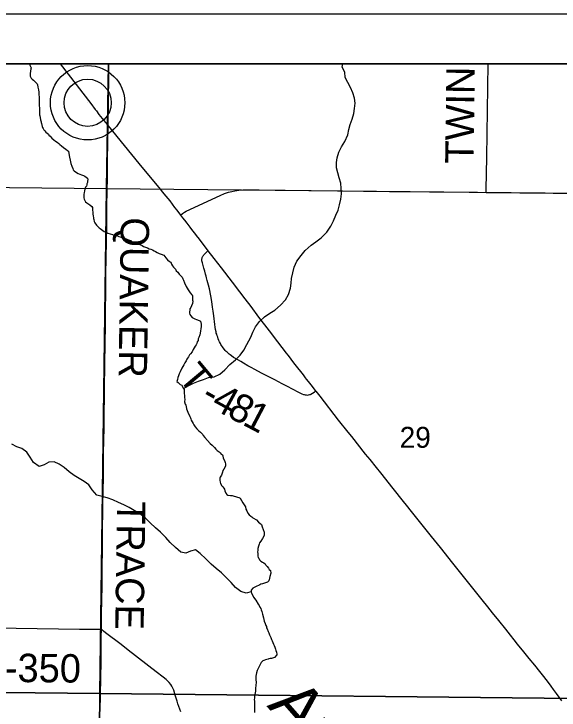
# Model space of a CAD drawing. Extents: x -8.8 to 41.4, y 0 to 34.6.
# Drawn here: x -4.589 to -3.499, y 19.608 to 21 of the extents above; entities that cross this region are included whole.
import ezdxf

# ---------------------------------------------------------------- set-up
doc = ezdxf.new("R2010")
doc.units = 0
for name, color, linetype in [('GM_X_Corporation', 7, 'Continuous'), ('GM_X_County_Road', 7, 'Continuous'), ('GM_X_Major_River_Text', 7, 'Continuous'), ('GM_X_Minor_River', 7, 'Continuous'), ('GM_X_Minor_River_Text', 7, 'Continuous'), ('GM_X_Section_Text', 7, 'Continuous'), ('GM_X_State_Route', 7, 'Continuous'), ('GM_X_Township_Road', 7, 'Continuous'), ('GM_X_Township_Road_Text', 7, 'Continuous'), ('GM_X_Township_Text', 7, 'Continuous'), ('SH_Border', 7, 'Continuous')]:
    doc.layers.add(name, color=color, linetype=linetype)

msp = doc.modelspace()

# ---------------------------------------------------------------- linework, layer by layer
at = {"layer": 'GM_X_Corporation'}
msp.add_lwpolyline([(-1.8743, 20.9), (-5.3683, 20.9), (-5.3687, 20.8652), (-5.3692, 20.8193), (-5.3703, 20.7626), (-5.3714, 20.685), (-5.3721, 20.6229), (-5.3729, 20.5837), (-5.3739, 20.5036), (-5.3747, 20.4046), (-5.3758, 20.3439), (-5.3771, 20.2756), (-5.3774, 20.2195), (-5.3788, 20.1339), (-5.3801, 20.0451), (-5.3812, 19.95), (-5.3822, 19.8841), (-5.3837, 19.7872), (-5.3847, 19.7052), (-5.3854, 19.6562), (-5.3855, 19.6506), (-5.3856, 19.6449), (-5.4008, 18.6421)], dxfattribs=at)
for points in [[(-4.4005, 20.9), (-5.3701, 20.9), (-5.3737, 20.6606), (-4.4042, 20.6506)], [(-3.3884, 20.9), (-4.4005, 20.9), (-4.4042, 20.6506), (-3.3926, 20.6407)], [(-5.3737, 20.6606), (-4.4042, 20.6506), (-4.4178, 19.6406), (-5.3896, 19.6511), (-5.3737, 20.6292)], [(-4.4042, 20.6506), (-3.3926, 20.6407), (-3.4024, 19.6303), (-4.4178, 19.6406)], [(-4.4178, 19.6406), (-4.4269, 18.629), (-5.3971, 18.6428), (-5.3896, 19.6511)], [(-3.4024, 19.6303), (-3.4272, 18.6145), (-4.4012, 18.628), (-4.4269, 18.629), (-4.4178, 19.6406)]]:
    msp.add_lwpolyline(points, close=True, dxfattribs=at)
at = {"layer": 'GM_X_County_Road'}
msp.add_lwpolyline([(-4.4166, 19.6054), (-4.416, 19.639), (-4.4155, 19.6719), (-4.415, 19.7046), (-4.4149, 19.7271), (-4.4146, 19.7545), (-4.4144, 19.7697), (-4.4139, 19.7998), (-4.4131, 19.8563), (-4.4126, 19.8936), (-4.4122, 19.9284), (-4.4119, 19.9575), (-4.4112, 20.0178), (-4.4105, 20.0737), (-4.4099, 20.122), (-4.4091, 20.1723), (-4.4086, 20.2034), (-4.4085, 20.2314), (-4.4081, 20.2562), (-4.4076, 20.2941), (-4.4068, 20.3463), (-4.4065, 20.3724), (-4.406, 20.4096), (-4.4058, 20.4401), (-4.4052, 20.4761), (-4.4048, 20.5146), (-4.4044, 20.5413), (-4.4038, 20.5779), (-4.4037, 20.5959), (-4.4033, 20.6195), (-4.4031, 20.6424), (-4.4025, 20.676), (-4.402, 20.7076), (-4.4015, 20.7419), (-4.401, 20.776), (-4.3995, 20.875), (-4.3992, 20.9)], dxfattribs=at)
at = {"layer": 'GM_X_Major_River_Text'}
msp.add_line((-4.4419, 20.8223), (-4.4419, 20.8223), dxfattribs=at)
at = {"layer": 'GM_X_Minor_River'}
for points in [[(-4.5579, 20.9), (-4.5572, 20.8973), (-4.5558, 20.8938), (-4.5551, 20.8919), (-4.5552, 20.89), (-4.5567, 20.8809), (-4.5568, 20.8783), (-4.5565, 20.8752), (-4.5547, 20.8717), (-4.5529, 20.8697), (-4.5503, 20.8677), (-4.5481, 20.8657), (-4.5452, 20.863), (-4.5426, 20.8602), (-4.5419, 20.8583), (-4.5413, 20.8537), (-4.5404, 20.8483), (-4.5398, 20.8433), (-4.5396, 20.838), (-4.539, 20.8342), (-4.5388, 20.83), (-4.5386, 20.8231), (-4.5385, 20.8166), (-4.5383, 20.8113), (-4.5384, 20.8078), (-4.5381, 20.804), (-4.5382, 20.8013), (-4.538, 20.7983), (-4.5373, 20.796), (-4.537, 20.7929), (-4.5364, 20.7883), (-4.5357, 20.7864), (-4.5347, 20.7844), (-4.5347, 20.7825), (-4.534, 20.7806), (-4.5331, 20.7749), (-4.532, 20.7729), (-4.531, 20.7706), (-4.5296, 20.7683), (-4.5274, 20.7659), (-4.5255, 20.7635), (-4.523, 20.7612), (-4.5204, 20.7595), (-4.5197, 20.7576), (-4.5171, 20.7552), (-4.5135, 20.7517), (-4.5094, 20.7481), (-4.5061, 20.7457), (-4.5031, 20.7437), (-4.4998, 20.7409), (-4.4972, 20.7389), (-4.4943, 20.7361), (-4.4899, 20.7329), (-4.4854, 20.7293), (-4.4821, 20.7265), (-4.4799, 20.7257), (-4.4797, 20.7207), (-4.4784, 20.7138), (-4.4767, 20.7073), (-4.4754, 20.7011), (-4.4734, 20.6953), (-4.4716, 20.6911), (-4.4706, 20.6884), (-4.4688, 20.686), (-4.464, 20.6828), (-4.461, 20.6808), (-4.4572, 20.6795), (-4.4539, 20.6782), (-4.4501, 20.6769)], [(-4.2502, 20.2509), (-4.2397, 20.257), (-4.2301, 20.2617), (-4.2202, 20.2654), (-4.2103, 20.2686), (-4.2, 20.2726), (-4.1889, 20.2743), (-4.1778, 20.2794), (-4.1678, 20.2879), (-4.1574, 20.2987), (-4.1466, 20.3084), (-4.1369, 20.3177), (-4.1295, 20.3275), (-4.1236, 20.3387), (-4.1154, 20.3534), (-4.1114, 20.3632), (-4.1063, 20.3741), (-4.0985, 20.3846), (-4.0884, 20.3943), (-4.0777, 20.4013), (-4.0677, 20.4075), (-4.0565, 20.4176), (-4.0461, 20.4284), (-4.0402, 20.4386), (-4.0362, 20.4514), (-4.0348, 20.4612), (-4.0343, 20.4707), (-4.0318, 20.4821), (-4.0289, 20.4938), (-4.0238, 20.5058), (-4.0148, 20.517), (-4.0067, 20.5268), (-3.9951, 20.5372), (-3.9855, 20.5442), (-3.9751, 20.552), (-3.9635, 20.5632), (-3.9557, 20.5752), (-3.9506, 20.5865), (-3.9454, 20.5974), (-3.9411, 20.6072), (-3.9386, 20.6181), (-3.9354, 20.6298), (-3.9344, 20.6401), (-3.935, 20.6511), (-3.9355, 20.6614), (-3.9388, 20.6721), (-3.9416, 20.6824), (-3.9445, 20.6923), (-3.9446, 20.7025), (-3.9433, 20.7124), (-3.9397, 20.7237), (-3.9342, 20.7339), (-3.9279, 20.7451), (-3.9216, 20.7579), (-3.9195, 20.7689), (-3.9167, 20.7791), (-3.9127, 20.7896), (-3.9098, 20.8006), (-3.9081, 20.8108), (-3.9068, 20.8218), (-3.9085, 20.8313), (-3.9117, 20.8424), (-3.9161, 20.8531), (-3.9271, 20.8731), (-3.928, 20.8833), (-3.9328, 20.8933), (-3.9315, 20.9)], [(-4.4501, 20.6769), (-4.4475, 20.6757), (-4.445, 20.6733), (-4.442, 20.6713), (-4.4417, 20.6686), (-4.4422, 20.6652), (-4.4423, 20.6626), (-4.4432, 20.6599), (-4.4432, 20.658), (-4.4444, 20.6558), (-4.446, 20.6532), (-4.4477, 20.6498), (-4.4482, 20.6464), (-4.4491, 20.6422), (-4.4492, 20.6396), (-4.4492, 20.6377), (-4.4497, 20.6346), (-4.4494, 20.6323), (-4.4491, 20.6297), (-4.4477, 20.6269), (-4.4459, 20.6242), (-4.4433, 20.6222), (-4.4374, 20.6182), (-4.4338, 20.6146), (-4.4323, 20.6127), (-4.4324, 20.6107), (-4.4321, 20.6069), (-4.4318, 20.6043), (-4.4316, 20.6), (-4.431, 20.5955), (-4.4303, 20.5931), (-4.43, 20.5908), (-4.4294, 20.5889), (-4.4287, 20.5851), (-4.4273, 20.5824), (-4.4244, 20.5777), (-4.4211, 20.5745), (-4.4186, 20.5725), (-4.4171, 20.5706), (-4.4145, 20.5686), (-4.4116, 20.5669), (-4.409, 20.5649), (-4.4056, 20.5637), (-4.4015, 20.5616), (-4.397, 20.5599), (-4.3921, 20.5586), (-4.3888, 20.5577), (-4.3861, 20.5572), (-4.382, 20.5559), (-4.3794, 20.5547), (-4.3768, 20.5539), (-4.37, 20.5513), (-4.3651, 20.5504), (-4.3625, 20.5491), (-4.3599, 20.5483), (-4.3558, 20.5466), (-4.3536, 20.5446), (-4.3506, 20.5434), (-4.3469, 20.5417), (-4.3435, 20.5405), (-4.3401, 20.5396), (-4.3375, 20.5387), (-4.333, 20.5366), (-4.33, 20.535), (-4.3259, 20.5337), (-4.3222, 20.5321), (-4.3188, 20.5304), (-4.3155, 20.5292), (-4.3125, 20.5279), (-4.3091, 20.5263), (-4.3062, 20.5246), (-4.3028, 20.523), (-4.2987, 20.5209), (-4.295, 20.5193), (-4.2894, 20.5172), (-4.2857, 20.5121), (-4.2821, 20.5081), (-4.2784, 20.5049), (-4.2758, 20.5033), (-4.2744, 20.4998), (-4.2723, 20.4963), (-4.2701, 20.4936), (-4.2664, 20.4896), (-4.2647, 20.4865), (-4.2617, 20.4834), (-4.2588, 20.4798), (-4.2555, 20.4763), (-4.253, 20.4732), (-4.2516, 20.4704), (-4.2502, 20.4673), (-4.2481, 20.4619), (-4.2449, 20.4549), (-4.241, 20.4479), (-4.237, 20.4425), (-4.2338, 20.4385), (-4.2323, 20.4366), (-4.2321, 20.432), (-4.2323, 20.4274), (-4.2319, 20.4255), (-4.2325, 20.421), (-4.2342, 20.4164)], [(-4.2342, 20.4164), (-4.2358, 20.4131), (-4.2374, 20.4105), (-4.2379, 20.4078), (-4.2384, 20.404), (-4.2381, 20.4017), (-4.2374, 20.399), (-4.2356, 20.3963), (-4.2327, 20.3931), (-4.2301, 20.3915), (-4.2275, 20.3903), (-4.2241, 20.3886), (-4.2189, 20.3869), (-4.2163, 20.3853), (-4.2146, 20.3795), (-4.2148, 20.3742), (-4.2153, 20.3708), (-4.2162, 20.3655), (-4.2176, 20.3583), (-4.2193, 20.353), (-4.2206, 20.35), (-4.2211, 20.3466), (-4.2227, 20.344), (-4.2235, 20.341), (-4.2251, 20.3384), (-4.2271, 20.3354), (-4.2288, 20.332), (-4.2308, 20.3287), (-4.2332, 20.3242), (-4.236, 20.3205), (-4.238, 20.3179), (-4.24, 20.3141), (-4.242, 20.3116), (-4.2436, 20.3093), (-4.2452, 20.306), (-4.2476, 20.3022), (-4.2493, 20.2981), (-4.2513, 20.2951), (-4.2533, 20.2918), (-4.2566, 20.2843), (-4.2587, 20.2801), (-4.2603, 20.2764), (-4.2616, 20.273), (-4.2625, 20.2692), (-4.2634, 20.2647), (-4.2612, 20.2627), (-4.2589, 20.2611), (-4.2567, 20.2591), (-4.2545, 20.2579), (-4.2502, 20.2509), (-4.2492, 20.2486), (-4.2492, 20.2466), (-4.2489, 20.244), (-4.249, 20.2421), (-4.2487, 20.2402), (-4.2484, 20.2375), (-4.2481, 20.2348), (-4.2482, 20.2321), (-4.2479, 20.2295), (-4.2481, 20.2245), (-4.2468, 20.2195), (-4.2457, 20.2176), (-4.245, 20.2149), (-4.2441, 20.2103), (-4.2416, 20.2037), (-4.2374, 20.1948), (-4.2364, 20.1921), (-4.2353, 20.1901), (-4.2346, 20.1878), (-4.2328, 20.1843), (-4.2311, 20.1812), (-4.2293, 20.1785), (-4.2268, 20.1742), (-4.2235, 20.1703), (-4.2194, 20.1663), (-4.2165, 20.1635), (-4.2139, 20.1612), (-4.2118, 20.1588), (-4.2107, 20.1569), (-4.2078, 20.1529), (-4.1968, 20.1411), (-4.1932, 20.1375), (-4.1902, 20.1352), (-4.1884, 20.1328), (-4.1855, 20.1297), (-4.1826, 20.1269), (-4.1792, 20.1241), (-4.177, 20.1221), (-4.1748, 20.1197), (-4.1726, 20.1185), (-4.1719, 20.1162), (-4.171, 20.1116), (-4.1685, 20.1066), (-4.1671, 20.1027), (-4.1661, 20.1), (-4.1666, 20.0958), (-4.1695, 20.0898), (-4.1718, 20.0869), (-4.1723, 20.0838), (-4.1744, 20.0774), (-4.1768, 20.0737)], [(-4.1148, 19.844), (-4.1252, 19.8419), (-4.1358, 19.8448), (-4.1462, 19.8529), (-4.1552, 19.863), (-4.1648, 19.873), (-4.1745, 19.8823), (-4.185, 19.8908), (-4.1951, 19.8998), (-4.2055, 19.9102), (-4.2167, 19.9207), (-4.2264, 19.9284), (-4.2363, 19.9259), (-4.2459, 19.9216), (-4.2557, 19.9233), (-4.2662, 19.9329), (-4.2766, 19.9426), (-4.2855, 19.9527), (-4.2964, 19.9635), (-4.3064, 19.9724), (-4.3169, 19.9821), (-4.3269, 19.9925), (-4.3378, 19.9999), (-4.3487, 20.0066), (-4.3588, 20.0128), (-4.3693, 20.018), (-4.3799, 20.0227), (-4.3912, 20.0282), (-4.4029, 20.0319), (-4.413, 20.0347), (-4.4232, 20.0376), (-4.4329, 20.0484), (-4.4392, 20.0583), (-4.4489, 20.065), (-4.459, 20.0709), (-4.4688, 20.0767), (-4.4785, 20.0841), (-4.489, 20.093), (-4.4987, 20.0993), (-4.5085, 20.104), (-4.5192, 20.1035), (-4.5287, 20.098), (-4.539, 20.0951), (-4.5499, 20.1029), (-4.5569, 20.1133), (-4.5636, 20.1236), (-4.5737, 20.1307), (-4.5835, 20.1339), (-4.5936, 20.1394)], [(-4.1768, 20.0737), (-4.1773, 20.0714), (-4.1774, 20.0673), (-4.1768, 20.0638), (-4.1761, 20.0611), (-4.1733, 20.0564), (-4.1715, 20.0541), (-4.1693, 20.0513), (-4.1686, 20.0494), (-4.1676, 20.0463), (-4.1658, 20.0417), (-4.1637, 20.0389), (-4.1614, 20.0373), (-4.1562, 20.0368), (-4.1531, 20.0367), (-4.149, 20.0357), (-4.1464, 20.0349), (-4.1426, 20.0336), (-4.1396, 20.0327), (-4.137, 20.0315), (-4.1345, 20.0272), (-4.1317, 20.0222), (-4.1266, 20.0144), (-4.1256, 20.0098), (-4.1239, 20.0059), (-4.1218, 20.0016), (-4.1189, 19.9981), (-4.1159, 19.9953), (-4.1137, 19.9941), (-4.1115, 19.9921), (-4.104, 19.988), (-4.1, 19.9837), (-4.0975, 19.9813), (-4.0945, 19.9789), (-4.0928, 19.9743), (-4.0911, 19.9689), (-4.089, 19.9635), (-4.0888, 19.9597), (-4.0888, 19.957), (-4.0921, 19.951), (-4.0957, 19.9454), (-4.0981, 19.9421), (-4.0989, 19.9398), (-4.1002, 19.9357), (-4.1015, 19.9312), (-4.1017, 19.9266), (-4.1025, 19.9243), (-4.1019, 19.9209), (-4.1013, 19.9155), (-4.101, 19.9132), (-4.0999, 19.9113), (-4.0985, 19.9082), (-4.0956, 19.9058), (-4.0926, 19.9038), (-4.0896, 19.9022), (-4.0871, 19.9002), (-4.0856, 19.8978), (-4.0831, 19.8951), (-4.0805, 19.8919), (-4.0787, 19.8892), (-4.0765, 19.8868), (-4.0756, 19.8818), (-4.0773, 19.8747), (-4.0787, 19.8682), (-4.0795, 19.866), (-4.0826, 19.8638), (-4.088, 19.8613), (-4.0926, 19.8604), (-4.0953, 19.8593), (-4.0976, 19.8583), (-4.1003, 19.8572), (-4.1034, 19.8558), (-4.1115, 19.8515), (-4.1147, 19.8474), (-4.1148, 19.844), (-4.1145, 19.8417), (-4.1099, 19.8332), (-4.108, 19.8312), (-4.1059, 19.8277), (-4.1009, 19.8199), (-4.0991, 19.8168), (-4.0973, 19.8137), (-4.0959, 19.811), (-4.0948, 19.8083), (-4.0934, 19.8048), (-4.0921, 19.7998), (-4.0905, 19.7925), (-4.0888, 19.7856), (-4.0871, 19.7806), (-4.0857, 19.7771), (-4.0846, 19.7748), (-4.084, 19.7724), (-4.0829, 19.7701), (-4.0808, 19.7647), (-4.0794, 19.762), (-4.0784, 19.7585), (-4.0755, 19.7531), (-4.0742, 19.7492), (-4.0728, 19.7461), (-4.0714, 19.7427), (-4.07, 19.7396)], [(-4.07, 19.7396), (-4.0689, 19.7369), (-4.0679, 19.7334), (-4.0665, 19.7299), (-4.0655, 19.7268), (-4.0641, 19.7233), (-4.0634, 19.7199), (-4.0635, 19.718), (-4.0682, 19.7128), (-4.074, 19.7111), (-4.077, 19.7109), (-4.0793, 19.7102), (-4.0812, 19.7095), (-4.0835, 19.7088), (-4.0866, 19.7082), (-4.0893, 19.7071), (-4.0916, 19.7064), (-4.0951, 19.7028), (-4.0972, 19.6986), (-4.1029, 19.6867), (-4.1046, 19.6821), (-4.1051, 19.6787), (-4.1056, 19.6757), (-4.1053, 19.6715), (-4.1054, 19.6681), (-4.1052, 19.6639), (-4.1055, 19.6567), (-4.106, 19.6513), (-4.1066, 19.6453), (-4.1076, 19.6392), (-4.1081, 19.6347), (-4.1082, 19.6316), (-4.1087, 19.629), (-4.1084, 19.6259), (-4.1081, 19.6236), (-4.1083, 19.6198), (-4.1084, 19.6164), (-4.1085, 19.613), (-4.1083, 19.608), (-4.1085, 19.6031)]]:
    msp.add_lwpolyline(points, dxfattribs=at)
at = {"layer": 'GM_X_State_Route'}
msp.add_lwpolyline([(-4.4968, 20.9), (-4.4647, 20.8589), (-4.4514, 20.8416), (-4.4356, 20.8209), (-4.4267, 20.809), (-4.4245, 20.8061), (-4.4193, 20.7991), (-4.4031, 20.7786), (-4.401, 20.776), (-4.3691, 20.7366), (-4.3396, 20.7005), (-4.3238, 20.6813), (-4.2997, 20.6529), (-4.2894, 20.6405), (-4.2778, 20.6259), (-4.268, 20.6131), (-4.2638, 20.6077), (-4.256, 20.5976), (-4.252, 20.5925), (-4.2483, 20.5875), (-4.2433, 20.5812), (-4.2373, 20.5733), (-4.232, 20.5664), (-4.2282, 20.5615), (-4.2248, 20.557), (-4.2187, 20.5492), (-4.2015, 20.5264), (-4.1896, 20.5109), (-4.1752, 20.4922), (-4.153, 20.4633), (-4.1384, 20.4443), (-4.1274, 20.43), (-4.1157, 20.4147), (-4.1001, 20.3938), (-4.0792, 20.3659), (-4.062, 20.3439), (-4.0449, 20.3218), (-4.0415, 20.3174), (-4.0392, 20.3144), (-4.032, 20.3051), (-4.0275, 20.2992), (-4.0112, 20.2779), (-4.007, 20.2725), (-4.0047, 20.2696), (-4.0009, 20.2647), (-3.9956, 20.2579), (-3.9871, 20.2471), (-3.9858, 20.2454), (-3.9779, 20.2354), (-3.941, 20.1878), (-3.9216, 20.1635), (-3.9146, 20.1548), (-3.8867, 20.1198), (-3.8777, 20.1086), (-3.8652, 20.0932), (-3.8563, 20.082), (-3.8317, 20.0509), (-3.8108, 20.0246), (-3.8053, 20.0178), (-3.7949, 20.0047), (-3.7549, 19.9547), (-3.7374, 19.9329), (-3.7125, 19.9019), (-3.7015, 19.8881), (-3.6885, 19.8718), (-3.6536, 19.8281), (-3.6423, 19.814), (-3.6329, 19.8024), (-3.6204, 19.787), (-3.6065, 19.7695), (-3.5972, 19.7578), (-3.5897, 19.7485), (-3.5828, 19.7399), (-3.5704, 19.7244), (-3.5595, 19.7108), (-3.5486, 19.6973), (-3.5386, 19.6846), (-3.5308, 19.6748), (-3.5214, 19.6626), (-3.5161, 19.6557), (-3.5113, 19.6492), (-3.505, 19.6407), (-3.4948, 19.6264)], dxfattribs=at)
for radius in [0.0744, 0.0472]:
    msp.add_circle((-4.4419, 20.8223), radius, dxfattribs=at)
at = {"layer": 'GM_X_Township_Road'}
for points in [[(-3.645, 20.6429), (-3.6449, 20.6488), (-3.6435, 20.7136), (-3.6411, 20.9)], [(-4.256, 20.5976), (-4.2522, 20.601), (-4.2485, 20.6035), (-4.2449, 20.6057), (-4.1771, 20.6368), (-4.168, 20.6406), (-4.1603, 20.6433), (-4.1537, 20.6451), (-4.1477, 20.6463), (-4.1397, 20.6474), (-4.1316, 20.648), (-4.1186, 20.6481), (-4.0987, 20.6479), (-3.8384, 20.6451), (-3.6788, 20.6432), (-3.645, 20.6429), (-3.5111, 20.6418), (-3.2819, 20.6398)], [(-3.9858, 20.2454), (-3.989, 20.2431), (-3.9923, 20.2407), (-3.9956, 20.239), (-3.997, 20.2383), (-3.9985, 20.2379), (-4.0007, 20.2374), (-4.0025, 20.2372), (-4.0042, 20.2373), (-4.0065, 20.2376), (-4.008, 20.2379), (-4.0095, 20.2384), (-4.0129, 20.2398), (-4.0194, 20.2431), (-4.0322, 20.2497), (-4.0422, 20.2549), (-4.0532, 20.2605), (-4.0674, 20.2679), (-4.0809, 20.2749), (-4.094, 20.2818), (-4.1078, 20.2891), (-4.1152, 20.2931), (-4.1218, 20.2965), (-4.1304, 20.3015), (-4.1359, 20.3048), (-4.1405, 20.3074), (-4.1501, 20.3132), (-4.1542, 20.316), (-4.1567, 20.3179), (-4.1592, 20.3198), (-4.1631, 20.3235), (-4.1648, 20.3251), (-4.1667, 20.3269), (-4.1685, 20.329), (-4.171, 20.3319), (-4.1726, 20.3343), (-4.1741, 20.3366), (-4.1754, 20.3388), (-4.1765, 20.3409), (-4.178, 20.3441), (-4.1794, 20.3471), (-4.1808, 20.3503), (-4.1819, 20.3535), (-4.1829, 20.3562), (-4.1839, 20.3593), (-4.1846, 20.3618), (-4.1851, 20.3639), (-4.1862, 20.3691), (-4.1869, 20.3738), (-4.1875, 20.3788), (-4.1898, 20.3962), (-4.191, 20.4054), (-4.192, 20.4134), (-4.1935, 20.4248), (-4.1953, 20.4365), (-4.1983, 20.4503), (-4.2001, 20.4576), (-4.2013, 20.4624), (-4.2026, 20.4671), (-4.204, 20.4723), (-4.205, 20.4758), (-4.2061, 20.4795), (-4.2079, 20.4855), (-4.2096, 20.4914), (-4.2111, 20.4968), (-4.2125, 20.502), (-4.2131, 20.5044), (-4.2134, 20.5065), (-4.2135, 20.5082), (-4.2134, 20.51), (-4.2132, 20.5115), (-4.2128, 20.513), (-4.2122, 20.5144), (-4.2114, 20.5156), (-4.2105, 20.5168), (-4.2094, 20.5182), (-4.2082, 20.5195), (-4.2015, 20.5264)], [(-4.7356, 19.7736), (-4.5846, 19.7713), (-4.4585, 19.7696), (-4.4214, 19.7697), (-4.4185, 19.7697), (-4.4144, 19.7697)], [(-4.2555, 19.6043), (-4.2613, 19.6202), (-4.2632, 19.6257), (-4.2668, 19.6376), (-4.2699, 19.6475), (-4.2715, 19.6516), (-4.2733, 19.6553), (-4.2757, 19.6591), (-4.2787, 19.6627), (-4.2813, 19.6654), (-4.2852, 19.669), (-4.2909, 19.6738), (-4.3048, 19.6844), (-4.3612, 19.7279), (-4.3751, 19.7386), (-4.4059, 19.7624), (-4.4104, 19.7659), (-4.4121, 19.7675), (-4.4144, 19.7697)]]:
    msp.add_lwpolyline(points, dxfattribs=at)
at = {"layer": 'SH_Border'}
for p, q in [((-8.7743, 21), (-1.7743, 21)), ((-8.6743, 20.9), (-1.8743, 20.9))]:
    msp.add_line(p, q, dxfattribs=at)

# ---------------------------------------------------------------- texts
at = {"layer": 'GM_X_Minor_River_Text'}
msp.add_text('Aukerman', height=0.09471, rotation=311.2106, dxfattribs=at).set_placement((-4.0846, 19.6159))
at = {"layer": 'GM_X_Section_Text'}
for s, height, rotation, p in [('TWIN', 0.05682, 89.2079, (-3.6704, 20.7001)), ('T', 0.0568, 309.9082, (-4.2626, 20.2719)), ('-', 0.0568, 330.3626, (-4.2184, 20.2252)), ('4', 0.0568, 331.2887, (-4.1973, 20.2132)), ('8', 0.0568, 332.1189, (-4.1658, 20.196)), ('1', 0.0568, 332.3112, (-4.1347, 20.1795)), ('T-350', 0.05682, 359.4386, (-4.654, 19.6645))]:
    msp.add_text(s, height=height, rotation=rotation, dxfattribs=at).set_placement(p)
at = {"layer": 'GM_X_Township_Road_Text'}
for s, rotation, p in [('QUAKER', 269.1746, (-4.3755, 20.5935)), ('TRACE', 269.1606, (-4.383, 20.026))]:
    msp.add_text(s, height=0.05682, rotation=rotation, dxfattribs=at).set_placement(p)
at = {"layer": 'GM_X_Township_Text'}
msp.add_text('29', height=0.04186, rotation=0, dxfattribs=at).set_placement((-3.818, 20.1323))

doc.saveas('drawing.dxf')
